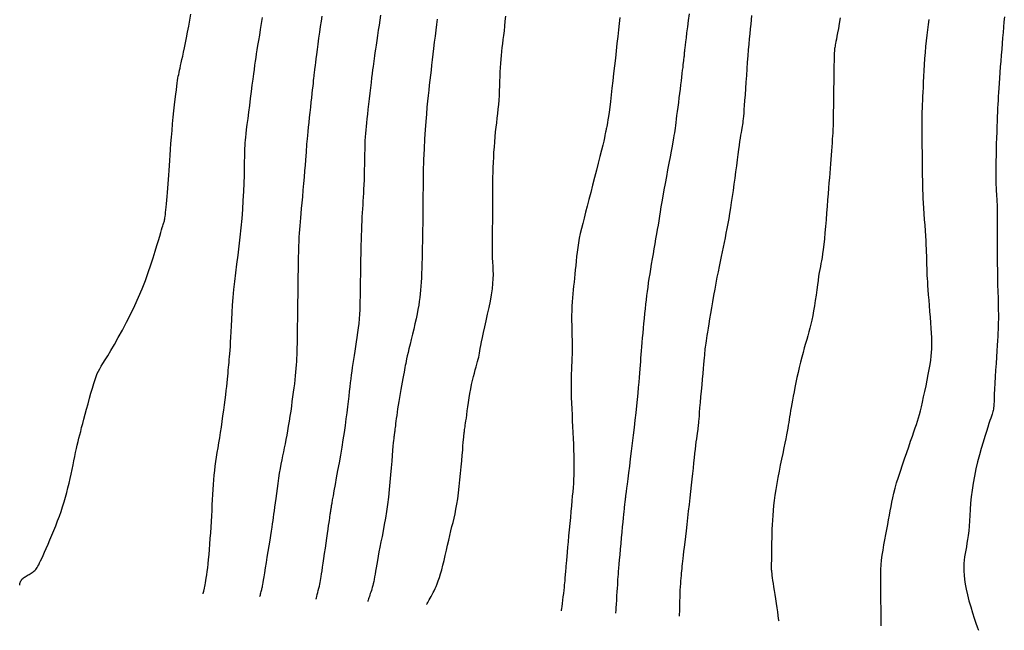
# Model space of a CAD drawing. Header units: millimetres. Extents: x 32690613 to 32693367, y 5343692 to 5344708.
# Tile 564 of 656: x 32692757 to 32692770, y 5344316 to 5344324. Entities that reach past the tile are written whole.
import ezdxf

# ---------------------------------------------------------------- set-up
doc = ezdxf.new("R2010")
doc.units = ezdxf.units.MM
doc.header["$LTSCALE"] = 20
for name, color, linetype in [('02-DGM_HL_492.50', 92, 'Continuous'), ('02-DGM_HL_493.00', 102, 'Continuous'), ('02-DGM_HL_493.50', 112, 'Continuous'), ('02-DGM_HL_494.00', 122, 'Continuous'), ('02-DGM_HL_494.50', 132, 'Continuous'), ('02-DGM_HL_495.00', 142, 'Continuous')]:
    doc.layers.add(name, color=color, linetype=linetype)

msp = doc.modelspace()

# ---------------------------------------------------------------- linework, layer by layer
at = {"layer": '02-DGM_HL_492.50', "elevation": 492.5, "flags": 128}
for points in [[(32692756.749, 5344316.277), (32692756.749, 5344316.279), (32692756.75, 5344316.284), (32692756.751, 5344316.292), (32692756.753, 5344316.301), (32692756.756, 5344316.312), (32692756.76, 5344316.324), (32692756.765, 5344316.336), (32692756.772, 5344316.347), (32692756.78, 5344316.358), (32692756.79, 5344316.368), (32692756.8, 5344316.377), (32692756.812, 5344316.385), (32692756.824, 5344316.393), (32692756.837, 5344316.401), (32692756.85, 5344316.409), (32692756.864, 5344316.416), (32692756.878, 5344316.424), (32692756.891, 5344316.432), (32692756.904, 5344316.439), (32692756.918, 5344316.448), (32692756.93, 5344316.457), (32692756.943, 5344316.467), (32692756.954, 5344316.478), (32692756.966, 5344316.489), (32692756.976, 5344316.503), (32692756.986, 5344316.518), (32692756.997, 5344316.535), (32692757.008, 5344316.556), (32692757.019, 5344316.58), (32692757.033, 5344316.609), (32692757.048, 5344316.642), (32692757.066, 5344316.682), (32692757.087, 5344316.727), (32692757.11, 5344316.778), (32692757.134, 5344316.834), (32692757.16, 5344316.893), (32692757.186, 5344316.955), (32692757.213, 5344317.019), (32692757.239, 5344317.084), (32692757.264, 5344317.15), (32692757.288, 5344317.215), (32692757.31, 5344317.28), (32692757.331, 5344317.344), (32692757.351, 5344317.408), (32692757.37, 5344317.472), (32692757.387, 5344317.535), (32692757.403, 5344317.598), (32692757.419, 5344317.662), (32692757.434, 5344317.725), (32692757.448, 5344317.787), (32692757.461, 5344317.849), (32692757.474, 5344317.91), (32692757.486, 5344317.968), (32692757.498, 5344318.025), (32692757.509, 5344318.08), (32692757.521, 5344318.132), (32692757.531, 5344318.18), (32692757.542, 5344318.227), (32692757.553, 5344318.273), (32692757.565, 5344318.319), (32692757.577, 5344318.367), (32692757.59, 5344318.418), (32692757.605, 5344318.473), (32692757.621, 5344318.533), (32692757.638, 5344318.599), (32692757.657, 5344318.669), (32692757.677, 5344318.742), (32692757.697, 5344318.816), (32692757.717, 5344318.887), (32692757.737, 5344318.955), (32692757.755, 5344319.016), (32692757.773, 5344319.07), (32692757.788, 5344319.114), (32692757.803, 5344319.152), (32692757.819, 5344319.185), (32692757.836, 5344319.217), (32692757.856, 5344319.251), (32692757.88, 5344319.29), (32692757.909, 5344319.337), (32692757.945, 5344319.394), (32692757.987, 5344319.465), (32692758.035, 5344319.548), (32692758.088, 5344319.641), (32692758.143, 5344319.742), (32692758.2, 5344319.849), (32692758.257, 5344319.961), (32692758.312, 5344320.075), (32692758.364, 5344320.191), (32692758.412, 5344320.305), (32692758.456, 5344320.417), (32692758.495, 5344320.525), (32692758.531, 5344320.628), (32692758.562, 5344320.724), (32692758.589, 5344320.813), (32692758.613, 5344320.892), (32692758.634, 5344320.961), (32692758.651, 5344321.019), (32692758.664, 5344321.066), (32692758.676, 5344321.104), (32692758.685, 5344321.134), (32692758.692, 5344321.158), (32692758.698, 5344321.176), (32692758.702, 5344321.191), (32692758.706, 5344321.204), (32692758.709, 5344321.215), (32692758.713, 5344321.226), (32692758.716, 5344321.238), (32692758.718, 5344321.252), (32692758.721, 5344321.268), (32692758.724, 5344321.287), (32692758.728, 5344321.311), (32692758.731, 5344321.339), (32692758.735, 5344321.374), (32692758.74, 5344321.413), (32692758.744, 5344321.457), (32692758.749, 5344321.506), (32692758.753, 5344321.558), (32692758.758, 5344321.612), (32692758.762, 5344321.669), (32692758.767, 5344321.727), (32692758.77, 5344321.787), (32692758.774, 5344321.848), (32692758.778, 5344321.911), (32692758.782, 5344321.976), (32692758.786, 5344322.045), (32692758.791, 5344322.117), (32692758.796, 5344322.194), (32692758.803, 5344322.276), (32692758.81, 5344322.362), (32692758.818, 5344322.452), (32692758.826, 5344322.543), (32692758.835, 5344322.633), (32692758.844, 5344322.721), (32692758.853, 5344322.804), (32692758.861, 5344322.881), (32692758.869, 5344322.948), (32692758.876, 5344323.006), (32692758.882, 5344323.055), (32692758.887, 5344323.096), (32692758.892, 5344323.131), (32692758.897, 5344323.162), (32692758.903, 5344323.19), (32692758.908, 5344323.216), (32692758.914, 5344323.243), (32692758.92, 5344323.271), (32692758.927, 5344323.302), (32692758.934, 5344323.336), (32692758.943, 5344323.374), (32692758.952, 5344323.416), (32692758.962, 5344323.463), (32692758.974, 5344323.516), (32692758.986, 5344323.576), (32692758.999, 5344323.642), (32692759.014, 5344323.714), (32692759.029, 5344323.791), (32692759.044, 5344323.87), (32692759.059, 5344323.951), (32692759.074, 5344324.032)], [(32692770.119, 5344323.995), (32692770.114, 5344323.927), (32692770.108, 5344323.857), (32692770.102, 5344323.785), (32692770.096, 5344323.712), (32692770.09, 5344323.635), (32692770.083, 5344323.557), (32692770.077, 5344323.477), (32692770.07, 5344323.397), (32692770.064, 5344323.318), (32692770.059, 5344323.241), (32692770.053, 5344323.166), (32692770.048, 5344323.096), (32692770.044, 5344323.03), (32692770.04, 5344322.97), (32692770.036, 5344322.915), (32692770.033, 5344322.862), (32692770.03, 5344322.81), (32692770.027, 5344322.757), (32692770.025, 5344322.703), (32692770.023, 5344322.644), (32692770.02, 5344322.579), (32692770.017, 5344322.508), (32692770.015, 5344322.432), (32692770.012, 5344322.352), (32692770.01, 5344322.271), (32692770.008, 5344322.19), (32692770.006, 5344322.113), (32692770.004, 5344322.039), (32692770.003, 5344321.973), (32692770.002, 5344321.914), (32692770.002, 5344321.863), (32692770.002, 5344321.819), (32692770.003, 5344321.78), (32692770.004, 5344321.745), (32692770.005, 5344321.713), (32692770.007, 5344321.683), (32692770.008, 5344321.654), (32692770.01, 5344321.625), (32692770.012, 5344321.595), (32692770.014, 5344321.562), (32692770.016, 5344321.527), (32692770.018, 5344321.487), (32692770.02, 5344321.442), (32692770.021, 5344321.39), (32692770.022, 5344321.332), (32692770.022, 5344321.265), (32692770.022, 5344321.191), (32692770.022, 5344321.111), (32692770.021, 5344321.026), (32692770.021, 5344320.936), (32692770.021, 5344320.842), (32692770.021, 5344320.746), (32692770.022, 5344320.649), (32692770.024, 5344320.551), (32692770.026, 5344320.453), (32692770.028, 5344320.357), (32692770.03, 5344320.265), (32692770.033, 5344320.177), (32692770.035, 5344320.095), (32692770.037, 5344320.019), (32692770.038, 5344319.952), (32692770.038, 5344319.894), (32692770.037, 5344319.843), (32692770.036, 5344319.796), (32692770.034, 5344319.75), (32692770.032, 5344319.704), (32692770.029, 5344319.654), (32692770.025, 5344319.599), (32692770.021, 5344319.534), (32692770.016, 5344319.459), (32692770.011, 5344319.375), (32692770.006, 5344319.287), (32692770.001, 5344319.196), (32692769.996, 5344319.106), (32692769.991, 5344319.02), (32692769.987, 5344318.941), (32692769.983, 5344318.872), (32692769.981, 5344318.816), (32692769.979, 5344318.771), (32692769.977, 5344318.735), (32692769.975, 5344318.708), (32692769.974, 5344318.685), (32692769.972, 5344318.667), (32692769.969, 5344318.651), (32692769.965, 5344318.636), (32692769.96, 5344318.619), (32692769.954, 5344318.599), (32692769.946, 5344318.575), (32692769.936, 5344318.547), (32692769.924, 5344318.513), (32692769.91, 5344318.472), (32692769.894, 5344318.422), (32692769.875, 5344318.364), (32692769.854, 5344318.296), (32692769.83, 5344318.219), (32692769.805, 5344318.135), (32692769.78, 5344318.046), (32692769.756, 5344317.952), (32692769.733, 5344317.856), (32692769.712, 5344317.76), (32692769.694, 5344317.664), (32692769.68, 5344317.57), (32692769.669, 5344317.479), (32692769.661, 5344317.391), (32692769.655, 5344317.306), (32692769.65, 5344317.226), (32692769.645, 5344317.15), (32692769.641, 5344317.079), (32692769.635, 5344317.014), (32692769.629, 5344316.954), (32692769.621, 5344316.899), (32692769.612, 5344316.847), (32692769.604, 5344316.799), (32692769.595, 5344316.753), (32692769.587, 5344316.708), (32692769.58, 5344316.663), (32692769.574, 5344316.617), (32692769.57, 5344316.57), (32692769.569, 5344316.521), (32692769.569, 5344316.469), (32692769.572, 5344316.414), (32692769.578, 5344316.354), (32692769.588, 5344316.291), (32692769.601, 5344316.222), (32692769.618, 5344316.147), (32692769.639, 5344316.067), (32692769.663, 5344315.984), (32692769.687, 5344315.904), (32692769.711, 5344315.828), (32692769.733, 5344315.763), (32692769.75, 5344315.711), (32692769.762, 5344315.677), (32692769.767, 5344315.665)]]:
    msp.add_lwpolyline(points, dxfattribs=at)
at = {"layer": '02-DGM_HL_493.00', "elevation": 493, "flags": 128}
for points in [[(32692760.042, 5344323.988), (32692760.029, 5344323.906), (32692760.016, 5344323.825), (32692760.003, 5344323.748), (32692759.991, 5344323.676), (32692759.98, 5344323.61), (32692759.971, 5344323.55), (32692759.962, 5344323.495), (32692759.954, 5344323.444), (32692759.947, 5344323.393), (32692759.939, 5344323.34), (32692759.932, 5344323.284), (32692759.923, 5344323.221), (32692759.914, 5344323.151), (32692759.903, 5344323.07), (32692759.892, 5344322.982), (32692759.88, 5344322.889), (32692759.868, 5344322.795), (32692759.856, 5344322.703), (32692759.845, 5344322.615), (32692759.835, 5344322.535), (32692759.826, 5344322.466), (32692759.819, 5344322.409), (32692759.814, 5344322.363), (32692759.81, 5344322.323), (32692759.806, 5344322.287), (32692759.804, 5344322.25), (32692759.802, 5344322.209), (32692759.801, 5344322.161), (32692759.8, 5344322.101), (32692759.799, 5344322.028), (32692759.797, 5344321.942), (32692759.795, 5344321.844), (32692759.792, 5344321.738), (32692759.787, 5344321.624), (32692759.781, 5344321.504), (32692759.774, 5344321.381), (32692759.764, 5344321.256), (32692759.752, 5344321.13), (32692759.739, 5344321.005), (32692759.724, 5344320.881), (32692759.709, 5344320.758), (32692759.693, 5344320.638), (32692759.678, 5344320.519), (32692759.664, 5344320.404), (32692759.652, 5344320.292), (32692759.642, 5344320.183), (32692759.634, 5344320.08), (32692759.628, 5344319.981), (32692759.623, 5344319.888), (32692759.619, 5344319.8), (32692759.615, 5344319.719), (32692759.612, 5344319.645), (32692759.609, 5344319.579), (32692759.606, 5344319.52), (32692759.603, 5344319.468), (32692759.599, 5344319.421), (32692759.595, 5344319.379), (32692759.591, 5344319.341), (32692759.588, 5344319.304), (32692759.584, 5344319.269), (32692759.58, 5344319.234), (32692759.577, 5344319.197), (32692759.573, 5344319.159), (32692759.569, 5344319.118), (32692759.565, 5344319.075), (32692759.561, 5344319.028), (32692759.556, 5344318.977), (32692759.55, 5344318.922), (32692759.543, 5344318.862), (32692759.535, 5344318.797), (32692759.525, 5344318.727), (32692759.516, 5344318.654), (32692759.505, 5344318.579), (32692759.494, 5344318.502), (32692759.483, 5344318.426), (32692759.471, 5344318.352), (32692759.46, 5344318.279), (32692759.449, 5344318.21), (32692759.438, 5344318.144), (32692759.427, 5344318.08), (32692759.417, 5344318.017), (32692759.408, 5344317.956), (32692759.4, 5344317.895), (32692759.392, 5344317.834), (32692759.385, 5344317.772), (32692759.379, 5344317.708), (32692759.374, 5344317.643), (32692759.37, 5344317.576), (32692759.366, 5344317.508), (32692759.363, 5344317.438), (32692759.359, 5344317.367), (32692759.356, 5344317.293), (32692759.352, 5344317.218), (32692759.348, 5344317.142), (32692759.343, 5344317.064), (32692759.338, 5344316.987), (32692759.333, 5344316.91), (32692759.328, 5344316.835), (32692759.322, 5344316.762), (32692759.316, 5344316.693), (32692759.309, 5344316.628), (32692759.303, 5344316.568), (32692759.297, 5344316.512), (32692759.29, 5344316.462), (32692759.284, 5344316.416), (32692759.278, 5344316.375), (32692759.272, 5344316.34), (32692759.267, 5344316.308), (32692759.262, 5344316.282), (32692759.258, 5344316.26), (32692759.255, 5344316.242), (32692759.252, 5344316.228), (32692759.25, 5344316.217), (32692759.248, 5344316.208), (32692759.246, 5344316.201), (32692759.245, 5344316.194), (32692759.243, 5344316.189), (32692759.242, 5344316.184), (32692759.241, 5344316.179), (32692759.24, 5344316.174), (32692759.238, 5344316.17), (32692759.237, 5344316.166), (32692759.237, 5344316.163), (32692759.236, 5344316.161), (32692759.236, 5344316.16)], [(32692768.446, 5344315.727), (32692768.446, 5344315.736), (32692768.446, 5344315.762), (32692768.446, 5344315.802), (32692768.446, 5344315.853), (32692768.445, 5344315.912), (32692768.445, 5344315.977), (32692768.444, 5344316.044), (32692768.443, 5344316.112), (32692768.442, 5344316.178), (32692768.441, 5344316.241), (32692768.44, 5344316.303), (32692768.44, 5344316.365), (32692768.441, 5344316.427), (32692768.444, 5344316.489), (32692768.448, 5344316.552), (32692768.453, 5344316.617), (32692768.462, 5344316.685), (32692768.472, 5344316.754), (32692768.483, 5344316.824), (32692768.496, 5344316.895), (32692768.509, 5344316.965), (32692768.522, 5344317.034), (32692768.535, 5344317.101), (32692768.548, 5344317.166), (32692768.559, 5344317.227), (32692768.57, 5344317.287), (32692768.581, 5344317.345), (32692768.593, 5344317.404), (32692768.606, 5344317.464), (32692768.62, 5344317.527), (32692768.637, 5344317.594), (32692768.657, 5344317.666), (32692768.681, 5344317.744), (32692768.707, 5344317.826), (32692768.735, 5344317.911), (32692768.764, 5344317.996), (32692768.793, 5344318.079), (32692768.821, 5344318.159), (32692768.847, 5344318.234), (32692768.871, 5344318.302), (32692768.892, 5344318.361), (32692768.91, 5344318.413), (32692768.926, 5344318.461), (32692768.94, 5344318.506), (32692768.953, 5344318.55), (32692768.966, 5344318.596), (32692768.979, 5344318.646), (32692768.992, 5344318.701), (32692769.007, 5344318.765), (32692769.023, 5344318.835), (32692769.039, 5344318.909), (32692769.056, 5344318.985), (32692769.071, 5344319.062), (32692769.086, 5344319.137), (32692769.099, 5344319.209), (32692769.111, 5344319.275), (32692769.12, 5344319.335), (32692769.127, 5344319.389), (32692769.132, 5344319.439), (32692769.135, 5344319.488), (32692769.136, 5344319.537), (32692769.136, 5344319.587), (32692769.134, 5344319.642), (32692769.131, 5344319.702), (32692769.127, 5344319.769), (32692769.122, 5344319.842), (32692769.116, 5344319.918), (32692769.109, 5344319.996), (32692769.103, 5344320.075), (32692769.097, 5344320.151), (32692769.091, 5344320.223), (32692769.086, 5344320.289), (32692769.081, 5344320.347), (32692769.078, 5344320.399), (32692769.075, 5344320.445), (32692769.073, 5344320.485), (32692769.071, 5344320.522), (32692769.07, 5344320.556), (32692769.069, 5344320.589), (32692769.068, 5344320.62), (32692769.067, 5344320.652), (32692769.067, 5344320.684), (32692769.066, 5344320.719), (32692769.065, 5344320.756), (32692769.064, 5344320.798), (32692769.062, 5344320.844), (32692769.059, 5344320.896), (32692769.056, 5344320.955), (32692769.052, 5344321.021), (32692769.048, 5344321.092), (32692769.042, 5344321.168), (32692769.037, 5344321.245), (32692769.032, 5344321.322), (32692769.027, 5344321.397), (32692769.022, 5344321.468), (32692769.019, 5344321.533), (32692769.016, 5344321.591), (32692769.014, 5344321.643), (32692769.012, 5344321.691), (32692769.011, 5344321.737), (32692769.011, 5344321.784), (32692769.01, 5344321.832), (32692769.01, 5344321.885), (32692769.009, 5344321.944), (32692769.009, 5344322.01), (32692769.008, 5344322.083), (32692769.007, 5344322.159), (32692769.005, 5344322.238), (32692769.004, 5344322.318), (32692769.004, 5344322.395), (32692769.003, 5344322.469), (32692769.003, 5344322.538), (32692769.003, 5344322.6), (32692769.004, 5344322.656), (32692769.005, 5344322.708), (32692769.007, 5344322.758), (32692769.009, 5344322.808), (32692769.011, 5344322.859), (32692769.014, 5344322.914), (32692769.017, 5344322.973), (32692769.02, 5344323.039), (32692769.023, 5344323.111), (32692769.027, 5344323.187), (32692769.031, 5344323.266), (32692769.035, 5344323.347), (32692769.041, 5344323.43), (32692769.047, 5344323.512), (32692769.054, 5344323.592), (32692769.061, 5344323.671), (32692769.07, 5344323.746), (32692769.079, 5344323.82), (32692769.088, 5344323.891), (32692769.097, 5344323.96)]]:
    msp.add_lwpolyline(points, dxfattribs=at)
at = {"layer": '02-DGM_HL_493.50', "elevation": 493.5, "flags": 128}
for points in [[(32692760.011, 5344316.124), (32692760.012, 5344316.127), (32692760.014, 5344316.134), (32692760.017, 5344316.146), (32692760.02, 5344316.159), (32692760.024, 5344316.175), (32692760.028, 5344316.191), (32692760.032, 5344316.206), (32692760.036, 5344316.22), (32692760.039, 5344316.231), (32692760.041, 5344316.242), (32692760.044, 5344316.253), (32692760.046, 5344316.268), (32692760.05, 5344316.287), (32692760.054, 5344316.313), (32692760.06, 5344316.347), (32692760.067, 5344316.391), (32692760.076, 5344316.447), (32692760.087, 5344316.512), (32692760.099, 5344316.584), (32692760.111, 5344316.66), (32692760.124, 5344316.737), (32692760.136, 5344316.814), (32692760.148, 5344316.887), (32692760.158, 5344316.954), (32692760.168, 5344317.013), (32692760.176, 5344317.065), (32692760.183, 5344317.112), (32692760.19, 5344317.156), (32692760.196, 5344317.199), (32692760.202, 5344317.242), (32692760.208, 5344317.288), (32692760.215, 5344317.339), (32692760.222, 5344317.395), (32692760.231, 5344317.457), (32692760.239, 5344317.523), (32692760.249, 5344317.591), (32692760.259, 5344317.66), (32692760.269, 5344317.729), (32692760.279, 5344317.797), (32692760.29, 5344317.861), (32692760.301, 5344317.923), (32692760.312, 5344317.98), (32692760.323, 5344318.036), (32692760.335, 5344318.09), (32692760.346, 5344318.144), (32692760.357, 5344318.199), (32692760.368, 5344318.255), (32692760.379, 5344318.313), (32692760.39, 5344318.375), (32692760.401, 5344318.439), (32692760.412, 5344318.505), (32692760.422, 5344318.572), (32692760.433, 5344318.64), (32692760.442, 5344318.707), (32692760.451, 5344318.773), (32692760.46, 5344318.837), (32692760.468, 5344318.898), (32692760.476, 5344318.957), (32692760.483, 5344319.014), (32692760.489, 5344319.069), (32692760.495, 5344319.122), (32692760.5, 5344319.172), (32692760.505, 5344319.222), (32692760.508, 5344319.269), (32692760.511, 5344319.316), (32692760.514, 5344319.362), (32692760.516, 5344319.408), (32692760.517, 5344319.456), (32692760.518, 5344319.505), (32692760.519, 5344319.557), (32692760.52, 5344319.613), (32692760.521, 5344319.673), (32692760.522, 5344319.738), (32692760.523, 5344319.808), (32692760.524, 5344319.882), (32692760.525, 5344319.96), (32692760.526, 5344320.041), (32692760.527, 5344320.124), (32692760.528, 5344320.21), (32692760.529, 5344320.297), (32692760.531, 5344320.386), (32692760.532, 5344320.474), (32692760.533, 5344320.562), (32692760.535, 5344320.647), (32692760.536, 5344320.73), (32692760.538, 5344320.808), (32692760.54, 5344320.88), (32692760.543, 5344320.946), (32692760.545, 5344321.006), (32692760.548, 5344321.06), (32692760.552, 5344321.11), (32692760.556, 5344321.16), (32692760.56, 5344321.211), (32692760.565, 5344321.266), (32692760.571, 5344321.326), (32692760.577, 5344321.393), (32692760.584, 5344321.47), (32692760.592, 5344321.554), (32692760.6, 5344321.642), (32692760.607, 5344321.732), (32692760.615, 5344321.821), (32692760.622, 5344321.906), (32692760.628, 5344321.984), (32692760.634, 5344322.052), (32692760.638, 5344322.109), (32692760.642, 5344322.157), (32692760.644, 5344322.197), (32692760.647, 5344322.233), (32692760.65, 5344322.267), (32692760.652, 5344322.302), (32692760.656, 5344322.34), (32692760.66, 5344322.385), (32692760.665, 5344322.438), (32692760.672, 5344322.497), (32692760.679, 5344322.562), (32692760.686, 5344322.63), (32692760.694, 5344322.7), (32692760.701, 5344322.769), (32692760.709, 5344322.836), (32692760.716, 5344322.898), (32692760.722, 5344322.956), (32692760.727, 5344323.007), (32692760.732, 5344323.054), (32692760.737, 5344323.095), (32692760.74, 5344323.131), (32692760.744, 5344323.163), (32692760.746, 5344323.19), (32692760.749, 5344323.213), (32692760.751, 5344323.232), (32692760.753, 5344323.249), (32692760.755, 5344323.267), (32692760.757, 5344323.286), (32692760.76, 5344323.31), (32692760.764, 5344323.34), (32692760.769, 5344323.377), (32692760.775, 5344323.425), (32692760.783, 5344323.484), (32692760.792, 5344323.553), (32692760.803, 5344323.628), (32692760.813, 5344323.707), (32692760.824, 5344323.787), (32692760.835, 5344323.866), (32692760.845, 5344323.94), (32692760.854, 5344324.008)], [(32692767.89, 5344323.985), (32692767.877, 5344323.908), (32692767.865, 5344323.839), (32692767.855, 5344323.782), (32692767.846, 5344323.734), (32692767.839, 5344323.695), (32692767.833, 5344323.662), (32692767.828, 5344323.636), (32692767.824, 5344323.615), (32692767.82, 5344323.597), (32692767.817, 5344323.58), (32692767.815, 5344323.565), (32692767.813, 5344323.549), (32692767.811, 5344323.53), (32692767.81, 5344323.507), (32692767.809, 5344323.478), (32692767.808, 5344323.442), (32692767.807, 5344323.396), (32692767.805, 5344323.34), (32692767.804, 5344323.271), (32692767.803, 5344323.194), (32692767.802, 5344323.11), (32692767.801, 5344323.023), (32692767.8, 5344322.937), (32692767.799, 5344322.854), (32692767.798, 5344322.778), (32692767.797, 5344322.713), (32692767.797, 5344322.659), (32692767.796, 5344322.617), (32692767.796, 5344322.583), (32692767.795, 5344322.555), (32692767.794, 5344322.53), (32692767.793, 5344322.507), (32692767.792, 5344322.482), (32692767.79, 5344322.453), (32692767.788, 5344322.419), (32692767.785, 5344322.379), (32692767.782, 5344322.334), (32692767.779, 5344322.285), (32692767.775, 5344322.233), (32692767.771, 5344322.177), (32692767.767, 5344322.119), (32692767.762, 5344322.06), (32692767.758, 5344322), (32692767.753, 5344321.939), (32692767.748, 5344321.875), (32692767.743, 5344321.81), (32692767.738, 5344321.741), (32692767.732, 5344321.668), (32692767.726, 5344321.591), (32692767.72, 5344321.51), (32692767.713, 5344321.423), (32692767.706, 5344321.333), (32692767.698, 5344321.242), (32692767.691, 5344321.151), (32692767.683, 5344321.063), (32692767.675, 5344320.98), (32692767.667, 5344320.904), (32692767.659, 5344320.836), (32692767.652, 5344320.778), (32692767.644, 5344320.728), (32692767.636, 5344320.685), (32692767.629, 5344320.645), (32692767.621, 5344320.606), (32692767.613, 5344320.566), (32692767.605, 5344320.523), (32692767.597, 5344320.474), (32692767.589, 5344320.418), (32692767.58, 5344320.355), (32692767.571, 5344320.288), (32692767.562, 5344320.217), (32692767.552, 5344320.145), (32692767.541, 5344320.074), (32692767.53, 5344320.005), (32692767.519, 5344319.939), (32692767.506, 5344319.879), (32692767.493, 5344319.823), (32692767.479, 5344319.769), (32692767.465, 5344319.718), (32692767.45, 5344319.666), (32692767.435, 5344319.614), (32692767.419, 5344319.56), (32692767.402, 5344319.502), (32692767.386, 5344319.44), (32692767.369, 5344319.374), (32692767.352, 5344319.306), (32692767.335, 5344319.236), (32692767.319, 5344319.166), (32692767.303, 5344319.097), (32692767.289, 5344319.029), (32692767.275, 5344318.964), (32692767.263, 5344318.903), (32692767.252, 5344318.845), (32692767.242, 5344318.792), (32692767.233, 5344318.741), (32692767.225, 5344318.693), (32692767.217, 5344318.648), (32692767.21, 5344318.605), (32692767.204, 5344318.565), (32692767.198, 5344318.526), (32692767.192, 5344318.489), (32692767.185, 5344318.45), (32692767.178, 5344318.41), (32692767.17, 5344318.367), (32692767.162, 5344318.32), (32692767.151, 5344318.267), (32692767.139, 5344318.208), (32692767.125, 5344318.141), (32692767.11, 5344318.068), (32692767.093, 5344317.99), (32692767.077, 5344317.909), (32692767.06, 5344317.825), (32692767.044, 5344317.741), (32692767.028, 5344317.658), (32692767.015, 5344317.578), (32692767.003, 5344317.501), (32692766.994, 5344317.428), (32692766.986, 5344317.358), (32692766.979, 5344317.29), (32692766.974, 5344317.225), (32692766.97, 5344317.161), (32692766.967, 5344317.099), (32692766.964, 5344317.037), (32692766.962, 5344316.976), (32692766.961, 5344316.917), (32692766.959, 5344316.859), (32692766.958, 5344316.804), (32692766.958, 5344316.753), (32692766.957, 5344316.707), (32692766.957, 5344316.666), (32692766.956, 5344316.631), (32692766.956, 5344316.603), (32692766.955, 5344316.581), (32692766.955, 5344316.565), (32692766.954, 5344316.553), (32692766.954, 5344316.545), (32692766.953, 5344316.539), (32692766.953, 5344316.535), (32692766.952, 5344316.532), (32692766.952, 5344316.528), (32692766.952, 5344316.524), (32692766.952, 5344316.519), (32692766.952, 5344316.512), (32692766.953, 5344316.503), (32692766.954, 5344316.491), (32692766.956, 5344316.477), (32692766.958, 5344316.458), (32692766.961, 5344316.435), (32692766.964, 5344316.408), (32692766.968, 5344316.376), (32692766.973, 5344316.34), (32692766.979, 5344316.299), (32692766.985, 5344316.254), (32692766.993, 5344316.204), (32692767.001, 5344316.149), (32692767.01, 5344316.09), (32692767.019, 5344316.029), (32692767.028, 5344315.97), (32692767.037, 5344315.914), (32692767.044, 5344315.865), (32692767.05, 5344315.827), (32692767.054, 5344315.802), (32692767.055, 5344315.792)]]:
    msp.add_lwpolyline(points, dxfattribs=at)
at = {"layer": '02-DGM_HL_494.00', "elevation": 494, "flags": 128}
for points in [[(32692760.775, 5344316.088), (32692760.776, 5344316.093), (32692760.779, 5344316.106), (32692760.784, 5344316.125), (32692760.79, 5344316.149), (32692760.797, 5344316.177), (32692760.804, 5344316.206), (32692760.811, 5344316.236), (32692760.818, 5344316.264), (32692760.824, 5344316.291), (32692760.829, 5344316.315), (32692760.834, 5344316.341), (32692760.839, 5344316.367), (32692760.843, 5344316.397), (32692760.849, 5344316.432), (32692760.855, 5344316.472), (32692760.862, 5344316.521), (32692760.87, 5344316.577), (32692760.88, 5344316.64), (32692760.89, 5344316.708), (32692760.9, 5344316.779), (32692760.91, 5344316.849), (32692760.92, 5344316.917), (32692760.929, 5344316.981), (32692760.937, 5344317.038), (32692760.944, 5344317.087), (32692760.95, 5344317.128), (32692760.955, 5344317.162), (32692760.958, 5344317.19), (32692760.962, 5344317.212), (32692760.964, 5344317.23), (32692760.966, 5344317.244), (32692760.968, 5344317.256), (32692760.969, 5344317.265), (32692760.971, 5344317.273), (32692760.972, 5344317.28), (32692760.973, 5344317.285), (32692760.973, 5344317.29), (32692760.974, 5344317.294), (32692760.975, 5344317.298), (32692760.975, 5344317.302), (32692760.976, 5344317.306), (32692760.977, 5344317.312), (32692760.978, 5344317.322), (32692760.981, 5344317.337), (32692760.985, 5344317.36), (32692760.99, 5344317.392), (32692760.998, 5344317.436), (32692761.008, 5344317.492), (32692761.021, 5344317.561), (32692761.037, 5344317.644), (32692761.053, 5344317.735), (32692761.071, 5344317.835), (32692761.09, 5344317.938), (32692761.109, 5344318.045), (32692761.126, 5344318.151), (32692761.143, 5344318.254), (32692761.158, 5344318.353), (32692761.172, 5344318.447), (32692761.184, 5344318.536), (32692761.194, 5344318.62), (32692761.204, 5344318.7), (32692761.213, 5344318.774), (32692761.221, 5344318.844), (32692761.228, 5344318.909), (32692761.235, 5344318.97), (32692761.242, 5344319.027), (32692761.249, 5344319.081), (32692761.255, 5344319.133), (32692761.262, 5344319.185), (32692761.269, 5344319.236), (32692761.277, 5344319.289), (32692761.285, 5344319.343), (32692761.294, 5344319.399), (32692761.304, 5344319.458), (32692761.314, 5344319.519), (32692761.324, 5344319.581), (32692761.333, 5344319.644), (32692761.342, 5344319.708), (32692761.35, 5344319.771), (32692761.357, 5344319.834), (32692761.362, 5344319.897), (32692761.367, 5344319.958), (32692761.37, 5344320.019), (32692761.372, 5344320.079), (32692761.374, 5344320.138), (32692761.375, 5344320.196), (32692761.376, 5344320.254), (32692761.377, 5344320.311), (32692761.377, 5344320.367), (32692761.378, 5344320.423), (32692761.379, 5344320.478), (32692761.379, 5344320.535), (32692761.38, 5344320.592), (32692761.381, 5344320.65), (32692761.382, 5344320.709), (32692761.384, 5344320.771), (32692761.385, 5344320.835), (32692761.387, 5344320.9), (32692761.388, 5344320.966), (32692761.39, 5344321.032), (32692761.393, 5344321.097), (32692761.395, 5344321.161), (32692761.398, 5344321.223), (32692761.401, 5344321.282), (32692761.404, 5344321.337), (32692761.407, 5344321.391), (32692761.411, 5344321.442), (32692761.414, 5344321.494), (32692761.418, 5344321.546), (32692761.421, 5344321.6), (32692761.424, 5344321.656), (32692761.426, 5344321.717), (32692761.429, 5344321.781), (32692761.43, 5344321.85), (32692761.432, 5344321.92), (32692761.434, 5344321.992), (32692761.435, 5344322.063), (32692761.436, 5344322.131), (32692761.438, 5344322.197), (32692761.44, 5344322.258), (32692761.442, 5344322.314), (32692761.445, 5344322.365), (32692761.448, 5344322.414), (32692761.452, 5344322.461), (32692761.456, 5344322.509), (32692761.461, 5344322.559), (32692761.467, 5344322.613), (32692761.474, 5344322.673), (32692761.481, 5344322.739), (32692761.49, 5344322.81), (32692761.498, 5344322.884), (32692761.507, 5344322.959), (32692761.516, 5344323.033), (32692761.524, 5344323.104), (32692761.532, 5344323.17), (32692761.539, 5344323.228), (32692761.545, 5344323.278), (32692761.551, 5344323.321), (32692761.556, 5344323.359), (32692761.56, 5344323.395), (32692761.565, 5344323.43), (32692761.571, 5344323.467), (32692761.577, 5344323.509), (32692761.584, 5344323.558), (32692761.593, 5344323.614), (32692761.602, 5344323.677), (32692761.612, 5344323.745), (32692761.623, 5344323.815), (32692761.634, 5344323.886), (32692761.644, 5344323.954), (32692761.654, 5344324.019)], [(32692766.688, 5344324.015), (32692766.681, 5344323.956), (32692766.675, 5344323.896), (32692766.668, 5344323.834), (32692766.662, 5344323.768), (32692766.655, 5344323.7), (32692766.649, 5344323.627), (32692766.642, 5344323.55), (32692766.636, 5344323.468), (32692766.629, 5344323.382), (32692766.623, 5344323.292), (32692766.616, 5344323.2), (32692766.61, 5344323.11), (32692766.604, 5344323.022), (32692766.598, 5344322.939), (32692766.593, 5344322.862), (32692766.588, 5344322.794), (32692766.584, 5344322.737), (32692766.58, 5344322.688), (32692766.576, 5344322.648), (32692766.573, 5344322.613), (32692766.569, 5344322.584), (32692766.566, 5344322.557), (32692766.562, 5344322.533), (32692766.558, 5344322.508), (32692766.554, 5344322.483), (32692766.549, 5344322.455), (32692766.544, 5344322.424), (32692766.538, 5344322.389), (32692766.532, 5344322.35), (32692766.525, 5344322.305), (32692766.517, 5344322.253), (32692766.509, 5344322.194), (32692766.499, 5344322.128), (32692766.49, 5344322.054), (32692766.48, 5344321.975), (32692766.469, 5344321.893), (32692766.458, 5344321.808), (32692766.447, 5344321.723), (32692766.435, 5344321.638), (32692766.424, 5344321.556), (32692766.412, 5344321.476), (32692766.4, 5344321.401), (32692766.388, 5344321.328), (32692766.376, 5344321.258), (32692766.364, 5344321.19), (32692766.352, 5344321.124), (32692766.339, 5344321.059), (32692766.327, 5344320.995), (32692766.314, 5344320.933), (32692766.3, 5344320.87), (32692766.287, 5344320.807), (32692766.273, 5344320.742), (32692766.259, 5344320.676), (32692766.245, 5344320.607), (32692766.231, 5344320.535), (32692766.216, 5344320.459), (32692766.201, 5344320.379), (32692766.186, 5344320.296), (32692766.171, 5344320.212), (32692766.156, 5344320.128), (32692766.142, 5344320.046), (32692766.129, 5344319.967), (32692766.116, 5344319.894), (32692766.105, 5344319.827), (32692766.096, 5344319.768), (32692766.088, 5344319.716), (32692766.08, 5344319.671), (32692766.074, 5344319.632), (32692766.069, 5344319.597), (32692766.065, 5344319.566), (32692766.061, 5344319.538), (32692766.057, 5344319.511), (32692766.054, 5344319.486), (32692766.051, 5344319.46), (32692766.049, 5344319.433), (32692766.046, 5344319.402), (32692766.042, 5344319.367), (32692766.039, 5344319.326), (32692766.034, 5344319.277), (32692766.029, 5344319.219), (32692766.023, 5344319.151), (32692766.017, 5344319.076), (32692766.01, 5344318.997), (32692766.002, 5344318.915), (32692765.995, 5344318.834), (32692765.988, 5344318.757), (32692765.982, 5344318.686), (32692765.977, 5344318.625), (32692765.973, 5344318.575), (32692765.969, 5344318.535), (32692765.966, 5344318.503), (32692765.964, 5344318.478), (32692765.962, 5344318.456), (32692765.96, 5344318.436), (32692765.957, 5344318.416), (32692765.955, 5344318.394), (32692765.951, 5344318.369), (32692765.947, 5344318.339), (32692765.943, 5344318.305), (32692765.938, 5344318.266), (32692765.932, 5344318.223), (32692765.926, 5344318.176), (32692765.92, 5344318.124), (32692765.913, 5344318.067), (32692765.906, 5344318.006), (32692765.899, 5344317.939), (32692765.892, 5344317.869), (32692765.884, 5344317.795), (32692765.875, 5344317.717), (32692765.867, 5344317.635), (32692765.857, 5344317.551), (32692765.848, 5344317.463), (32692765.838, 5344317.373), (32692765.828, 5344317.283), (32692765.817, 5344317.192), (32692765.807, 5344317.103), (32692765.797, 5344317.018), (32692765.788, 5344316.937), (32692765.779, 5344316.862), (32692765.771, 5344316.795), (32692765.764, 5344316.736), (32692765.758, 5344316.686), (32692765.753, 5344316.641), (32692765.748, 5344316.603), (32692765.744, 5344316.568), (32692765.741, 5344316.535), (32692765.738, 5344316.505), (32692765.735, 5344316.474), (32692765.732, 5344316.442), (32692765.729, 5344316.41), (32692765.726, 5344316.375), (32692765.723, 5344316.338), (32692765.72, 5344316.299), (32692765.718, 5344316.257), (32692765.715, 5344316.212), (32692765.713, 5344316.164), (32692765.711, 5344316.113), (32692765.71, 5344316.06), (32692765.708, 5344316.008), (32692765.707, 5344315.96), (32692765.706, 5344315.919), (32692765.705, 5344315.886), (32692765.705, 5344315.864), (32692765.705, 5344315.856)]]:
    msp.add_lwpolyline(points, dxfattribs=at)
at = {"layer": '02-DGM_HL_494.50', "elevation": 494.5, "flags": 128}
for points in [[(32692762.417, 5344323.965), (32692762.408, 5344323.892), (32692762.398, 5344323.814), (32692762.389, 5344323.734), (32692762.379, 5344323.651), (32692762.369, 5344323.569), (32692762.359, 5344323.489), (32692762.35, 5344323.412), (32692762.342, 5344323.339), (32692762.334, 5344323.271), (32692762.326, 5344323.204), (32692762.318, 5344323.138), (32692762.311, 5344323.071), (32692762.303, 5344323.002), (32692762.296, 5344322.93), (32692762.288, 5344322.852), (32692762.279, 5344322.768), (32692762.271, 5344322.677), (32692762.262, 5344322.576), (32692762.254, 5344322.464), (32692762.246, 5344322.342), (32692762.239, 5344322.206), (32692762.233, 5344322.056), (32692762.228, 5344321.891)], [(32692764.845, 5344315.896), (32692764.845, 5344315.906), (32692764.847, 5344315.932), (32692764.849, 5344315.971), (32692764.852, 5344316.02), (32692764.856, 5344316.074), (32692764.859, 5344316.131), (32692764.863, 5344316.187), (32692764.866, 5344316.239), (32692764.869, 5344316.283), (32692764.871, 5344316.322), (32692764.873, 5344316.357), (32692764.876, 5344316.391), (32692764.878, 5344316.426), (32692764.881, 5344316.465), (32692764.885, 5344316.509), (32692764.89, 5344316.561), (32692764.895, 5344316.622), (32692764.901, 5344316.692), (32692764.908, 5344316.766), (32692764.915, 5344316.844), (32692764.922, 5344316.922), (32692764.929, 5344316.998), (32692764.936, 5344317.07), (32692764.942, 5344317.135), (32692764.948, 5344317.191), (32692764.952, 5344317.239), (32692764.956, 5344317.28), (32692764.96, 5344317.314), (32692764.963, 5344317.342), (32692764.966, 5344317.365), (32692764.968, 5344317.383), (32692764.97, 5344317.399), (32692764.971, 5344317.412), (32692764.972, 5344317.422), (32692764.973, 5344317.431), (32692764.974, 5344317.438), (32692764.975, 5344317.444), (32692764.976, 5344317.449), (32692764.976, 5344317.454), (32692764.977, 5344317.458), (32692764.977, 5344317.463), (32692764.978, 5344317.47), (32692764.979, 5344317.48), (32692764.981, 5344317.496), (32692764.984, 5344317.52), (32692764.988, 5344317.552), (32692764.994, 5344317.595), (32692765.001, 5344317.651), (32692765.01, 5344317.721), (32692765.02, 5344317.803), (32692765.032, 5344317.895), (32692765.044, 5344317.994), (32692765.057, 5344318.098), (32692765.071, 5344318.205), (32692765.084, 5344318.313), (32692765.096, 5344318.419), (32692765.108, 5344318.521), (32692765.118, 5344318.619), (32692765.128, 5344318.712), (32692765.137, 5344318.801), (32692765.145, 5344318.884), (32692765.153, 5344318.962), (32692765.159, 5344319.033), (32692765.165, 5344319.099), (32692765.17, 5344319.159), (32692765.174, 5344319.214), (32692765.178, 5344319.265), (32692765.182, 5344319.314), (32692765.185, 5344319.363), (32692765.189, 5344319.411), (32692765.193, 5344319.462), (32692765.197, 5344319.516), (32692765.202, 5344319.574), (32692765.207, 5344319.636), (32692765.213, 5344319.701), (32692765.219, 5344319.767), (32692765.225, 5344319.834), (32692765.232, 5344319.901), (32692765.239, 5344319.968), (32692765.245, 5344320.032), (32692765.252, 5344320.093), (32692765.259, 5344320.152), (32692765.266, 5344320.21), (32692765.273, 5344320.268), (32692765.281, 5344320.325), (32692765.289, 5344320.383), (32692765.298, 5344320.443), (32692765.308, 5344320.505), (32692765.319, 5344320.571), (32692765.33, 5344320.639), (32692765.342, 5344320.708), (32692765.354, 5344320.778), (32692765.366, 5344320.848), (32692765.378, 5344320.916), (32692765.389, 5344320.984), (32692765.4, 5344321.048), (32692765.411, 5344321.11), (32692765.421, 5344321.169), (32692765.43, 5344321.228), (32692765.44, 5344321.288), (32692765.45, 5344321.349), (32692765.461, 5344321.415), (32692765.473, 5344321.485), (32692765.487, 5344321.562), (32692765.502, 5344321.646), (32692765.518, 5344321.735), (32692765.535, 5344321.827), (32692765.552, 5344321.92), (32692765.568, 5344322.01), (32692765.584, 5344322.095), (32692765.599, 5344322.174), (32692765.611, 5344322.242), (32692765.622, 5344322.3), (32692765.63, 5344322.347), (32692765.637, 5344322.387), (32692765.643, 5344322.422), (32692765.648, 5344322.455), (32692765.652, 5344322.487), (32692765.657, 5344322.522), (32692765.662, 5344322.561), (32692765.668, 5344322.606), (32692765.674, 5344322.657), (32692765.681, 5344322.713), (32692765.689, 5344322.772), (32692765.697, 5344322.833), (32692765.705, 5344322.895), (32692765.712, 5344322.956), (32692765.72, 5344323.016), (32692765.727, 5344323.074), (32692765.734, 5344323.128), (32692765.74, 5344323.179), (32692765.746, 5344323.227), (32692765.751, 5344323.271), (32692765.756, 5344323.31), (32692765.76, 5344323.346), (32692765.764, 5344323.376), (32692765.767, 5344323.401), (32692765.769, 5344323.423), (32692765.771, 5344323.44), (32692765.772, 5344323.455), (32692765.774, 5344323.467), (32692765.774, 5344323.477), (32692765.775, 5344323.486), (32692765.776, 5344323.495), (32692765.777, 5344323.504), (32692765.778, 5344323.516), (32692765.779, 5344323.53), (32692765.782, 5344323.55), (32692765.785, 5344323.577), (32692765.789, 5344323.612), (32692765.794, 5344323.657), (32692765.801, 5344323.713), (32692765.81, 5344323.782), (32692765.82, 5344323.862), (32692765.831, 5344323.948), (32692765.842, 5344324.039)], [(32692762.228, 5344321.891), (32692762.226, 5344321.704), (32692762.224, 5344321.544), (32692762.223, 5344321.407), (32692762.222, 5344321.29), (32692762.221, 5344321.189), (32692762.22, 5344321.1), (32692762.218, 5344321.019), (32692762.217, 5344320.942), (32692762.216, 5344320.867), (32692762.214, 5344320.793), (32692762.212, 5344320.72), (32692762.21, 5344320.649), (32692762.208, 5344320.581), (32692762.206, 5344320.515), (32692762.203, 5344320.452), (32692762.2, 5344320.393), (32692762.197, 5344320.337), (32692762.193, 5344320.285), (32692762.188, 5344320.234), (32692762.182, 5344320.183), (32692762.175, 5344320.132), (32692762.167, 5344320.079), (32692762.157, 5344320.023), (32692762.145, 5344319.962), (32692762.131, 5344319.897), (32692762.115, 5344319.827), (32692762.099, 5344319.756), (32692762.082, 5344319.685), (32692762.065, 5344319.616), (32692762.049, 5344319.55), (32692762.034, 5344319.489), (32692762.022, 5344319.436), (32692762.011, 5344319.391), (32692762.003, 5344319.352), (32692761.996, 5344319.319), (32692761.99, 5344319.29), (32692761.984, 5344319.262), (32692761.979, 5344319.233), (32692761.974, 5344319.203), (32692761.968, 5344319.169), (32692761.961, 5344319.13), (32692761.952, 5344319.085), (32692761.943, 5344319.037), (32692761.934, 5344318.986), (32692761.924, 5344318.934), (32692761.915, 5344318.88), (32692761.905, 5344318.826), (32692761.896, 5344318.773), (32692761.888, 5344318.722), (32692761.881, 5344318.672), (32692761.874, 5344318.626), (32692761.868, 5344318.582), (32692761.862, 5344318.542), (32692761.858, 5344318.505), (32692761.853, 5344318.472), (32692761.85, 5344318.444), (32692761.847, 5344318.42), (32692761.845, 5344318.4), (32692761.843, 5344318.383), (32692761.841, 5344318.37), (32692761.839, 5344318.358), (32692761.838, 5344318.348), (32692761.837, 5344318.339), (32692761.835, 5344318.33), (32692761.834, 5344318.32), (32692761.832, 5344318.308), (32692761.83, 5344318.293), (32692761.828, 5344318.272), (32692761.825, 5344318.245), (32692761.821, 5344318.21), (32692761.817, 5344318.165), (32692761.813, 5344318.108), (32692761.807, 5344318.039), (32692761.801, 5344317.96), (32692761.794, 5344317.871), (32692761.786, 5344317.777), (32692761.777, 5344317.678), (32692761.767, 5344317.576), (32692761.755, 5344317.475), (32692761.743, 5344317.375), (32692761.729, 5344317.28), (32692761.715, 5344317.188), (32692761.699, 5344317.101), (32692761.684, 5344317.018), (32692761.669, 5344316.94), (32692761.654, 5344316.865), (32692761.64, 5344316.796), (32692761.627, 5344316.73), (32692761.616, 5344316.67), (32692761.606, 5344316.613), (32692761.597, 5344316.561), (32692761.589, 5344316.513), (32692761.582, 5344316.468), (32692761.575, 5344316.427), (32692761.568, 5344316.39), (32692761.562, 5344316.356), (32692761.556, 5344316.326), (32692761.55, 5344316.298), (32692761.543, 5344316.272), (32692761.537, 5344316.248), (32692761.53, 5344316.226), (32692761.524, 5344316.205), (32692761.517, 5344316.185), (32692761.51, 5344316.165), (32692761.504, 5344316.145), (32692761.497, 5344316.125), (32692761.491, 5344316.107), (32692761.485, 5344316.09), (32692761.481, 5344316.076), (32692761.477, 5344316.065), (32692761.475, 5344316.058), (32692761.474, 5344316.055)]]:
    msp.add_lwpolyline(points, dxfattribs=at)
at = {"layer": '02-DGM_HL_495.00', "elevation": 495, "flags": 128}
for points in [[(32692762.276, 5344316.017), (32692762.278, 5344316.02), (32692762.282, 5344316.029), (32692762.29, 5344316.042), (32692762.299, 5344316.059), (32692762.31, 5344316.079), (32692762.322, 5344316.102), (32692762.335, 5344316.126), (32692762.348, 5344316.151), (32692762.362, 5344316.176), (32692762.376, 5344316.203), (32692762.39, 5344316.231), (32692762.404, 5344316.262), (32692762.418, 5344316.297), (32692762.433, 5344316.336), (32692762.448, 5344316.38), (32692762.463, 5344316.43), (32692762.479, 5344316.486), (32692762.495, 5344316.548), (32692762.511, 5344316.613), (32692762.527, 5344316.682), (32692762.543, 5344316.751), (32692762.559, 5344316.821), (32692762.574, 5344316.889), (32692762.59, 5344316.954), (32692762.605, 5344317.015), (32692762.619, 5344317.073), (32692762.633, 5344317.131), (32692762.647, 5344317.188), (32692762.66, 5344317.247), (32692762.673, 5344317.31), (32692762.685, 5344317.377), (32692762.697, 5344317.451), (32692762.707, 5344317.531), (32692762.718, 5344317.618), (32692762.727, 5344317.707), (32692762.736, 5344317.796), (32692762.744, 5344317.884), (32692762.751, 5344317.968), (32692762.758, 5344318.045), (32692762.764, 5344318.113), (32692762.768, 5344318.17), (32692762.772, 5344318.217), (32692762.776, 5344318.256), (32692762.779, 5344318.287), (32692762.781, 5344318.312), (32692762.783, 5344318.333), (32692762.785, 5344318.35), (32692762.787, 5344318.365), (32692762.789, 5344318.379), (32692762.791, 5344318.394), (32692762.794, 5344318.41), (32692762.797, 5344318.429), (32692762.8, 5344318.451), (32692762.804, 5344318.477), (32692762.809, 5344318.509), (32692762.814, 5344318.547), (32692762.82, 5344318.593), (32692762.827, 5344318.644), (32692762.835, 5344318.701), (32692762.843, 5344318.76), (32692762.853, 5344318.821), (32692762.863, 5344318.883), (32692762.874, 5344318.944), (32692762.885, 5344319.003), (32692762.897, 5344319.058), (32692762.91, 5344319.11), (32692762.923, 5344319.158), (32692762.935, 5344319.202), (32692762.947, 5344319.243), (32692762.958, 5344319.281), (32692762.967, 5344319.316), (32692762.976, 5344319.347), (32692762.982, 5344319.375), (32692762.988, 5344319.402), (32692762.993, 5344319.43), (32692762.998, 5344319.46), (32692763.003, 5344319.494), (32692763.011, 5344319.534), (32692763.02, 5344319.582), (32692763.032, 5344319.64), (32692763.047, 5344319.708), (32692763.064, 5344319.786), (32692763.083, 5344319.87), (32692763.103, 5344319.958), (32692763.122, 5344320.047), (32692763.14, 5344320.136), (32692763.155, 5344320.222), (32692763.167, 5344320.301), (32692763.175, 5344320.373), (32692763.179, 5344320.438), (32692763.181, 5344320.499), (32692763.18, 5344320.556), (32692763.178, 5344320.611), (32692763.175, 5344320.666), (32692763.171, 5344320.723), (32692763.169, 5344320.784), (32692763.168, 5344320.848), (32692763.167, 5344320.917), (32692763.168, 5344320.988), (32692763.169, 5344321.061), (32692763.17, 5344321.134), (32692763.172, 5344321.207), (32692763.173, 5344321.278), (32692763.174, 5344321.345), (32692763.175, 5344321.409), (32692763.175, 5344321.47), (32692763.174, 5344321.528), (32692763.174, 5344321.585), (32692763.173, 5344321.642), (32692763.173, 5344321.699), (32692763.173, 5344321.758), (32692763.174, 5344321.819), (32692763.176, 5344321.883), (32692763.178, 5344321.95), (32692763.181, 5344322.019), (32692763.185, 5344322.089), (32692763.189, 5344322.159), (32692763.194, 5344322.229), (32692763.199, 5344322.299), (32692763.206, 5344322.367), (32692763.212, 5344322.433), (32692763.219, 5344322.497), (32692763.227, 5344322.559), (32692763.234, 5344322.621), (32692763.241, 5344322.682), (32692763.247, 5344322.743), (32692763.253, 5344322.805), (32692763.258, 5344322.867), (32692763.262, 5344322.93), (32692763.265, 5344322.994), (32692763.268, 5344323.058), (32692763.27, 5344323.122), (32692763.272, 5344323.185), (32692763.274, 5344323.247), (32692763.277, 5344323.307), (32692763.281, 5344323.365), (32692763.285, 5344323.42), (32692763.29, 5344323.474), (32692763.296, 5344323.526), (32692763.302, 5344323.579), (32692763.309, 5344323.632), (32692763.316, 5344323.687), (32692763.323, 5344323.744), (32692763.33, 5344323.805), (32692763.337, 5344323.87), (32692763.343, 5344323.937), (32692763.35, 5344324.007)], [(32692764.899, 5344323.988), (32692764.89, 5344323.908), (32692764.88, 5344323.821), (32692764.87, 5344323.73), (32692764.859, 5344323.635), (32692764.848, 5344323.537), (32692764.837, 5344323.435), (32692764.825, 5344323.332), (32692764.814, 5344323.229), (32692764.802, 5344323.127), (32692764.791, 5344323.029), (32692764.78, 5344322.936), (32692764.77, 5344322.849), (32692764.76, 5344322.77), (32692764.751, 5344322.702), (32692764.744, 5344322.644), (32692764.737, 5344322.598), (32692764.73, 5344322.56), (32692764.725, 5344322.53), (32692764.72, 5344322.507), (32692764.717, 5344322.489), (32692764.713, 5344322.475), (32692764.711, 5344322.464), (32692764.709, 5344322.454), (32692764.707, 5344322.443), (32692764.705, 5344322.429), (32692764.701, 5344322.411), (32692764.696, 5344322.387), (32692764.689, 5344322.353), (32692764.679, 5344322.31), (32692764.665, 5344322.253), (32692764.648, 5344322.184), (32692764.628, 5344322.102), (32692764.605, 5344322.011), (32692764.581, 5344321.914), (32692764.555, 5344321.813), (32692764.529, 5344321.711), (32692764.503, 5344321.611), (32692764.478, 5344321.515), (32692764.455, 5344321.425), (32692764.433, 5344321.342), (32692764.413, 5344321.264), (32692764.394, 5344321.191), (32692764.377, 5344321.121), (32692764.361, 5344321.055), (32692764.348, 5344320.99), (32692764.336, 5344320.927), (32692764.326, 5344320.864), (32692764.318, 5344320.802), (32692764.31, 5344320.74), (32692764.304, 5344320.68), (32692764.299, 5344320.62), (32692764.293, 5344320.561), (32692764.288, 5344320.504), (32692764.283, 5344320.448), (32692764.277, 5344320.394), (32692764.271, 5344320.341), (32692764.265, 5344320.288), (32692764.259, 5344320.234), (32692764.254, 5344320.18), (32692764.249, 5344320.124), (32692764.246, 5344320.066), (32692764.244, 5344320.005), (32692764.243, 5344319.94), (32692764.243, 5344319.874), (32692764.244, 5344319.805), (32692764.246, 5344319.737), (32692764.248, 5344319.668), (32692764.25, 5344319.601), (32692764.251, 5344319.536), (32692764.251, 5344319.474), (32692764.25, 5344319.416), (32692764.248, 5344319.361), (32692764.246, 5344319.308), (32692764.243, 5344319.256), (32692764.24, 5344319.203), (32692764.238, 5344319.149), (32692764.236, 5344319.092), (32692764.235, 5344319.032), (32692764.235, 5344318.967), (32692764.237, 5344318.898), (32692764.239, 5344318.826), (32692764.242, 5344318.75), (32692764.245, 5344318.672), (32692764.249, 5344318.593), (32692764.253, 5344318.512), (32692764.257, 5344318.431), (32692764.261, 5344318.35), (32692764.264, 5344318.27), (32692764.267, 5344318.191), (32692764.27, 5344318.114), (32692764.272, 5344318.039), (32692764.273, 5344317.967), (32692764.274, 5344317.898), (32692764.273, 5344317.833), (32692764.272, 5344317.773), (32692764.27, 5344317.715), (32692764.267, 5344317.659), (32692764.263, 5344317.603), (32692764.258, 5344317.546), (32692764.253, 5344317.487), (32692764.247, 5344317.423), (32692764.24, 5344317.354), (32692764.233, 5344317.278), (32692764.226, 5344317.197), (32692764.218, 5344317.114), (32692764.21, 5344317.029), (32692764.203, 5344316.946), (32692764.195, 5344316.866), (32692764.188, 5344316.792), (32692764.182, 5344316.725), (32692764.177, 5344316.667), (32692764.173, 5344316.617), (32692764.169, 5344316.574), (32692764.165, 5344316.537), (32692764.163, 5344316.506), (32692764.16, 5344316.478), (32692764.158, 5344316.454), (32692764.156, 5344316.431), (32692764.155, 5344316.408), (32692764.153, 5344316.386), (32692764.151, 5344316.363), (32692764.149, 5344316.338), (32692764.147, 5344316.311), (32692764.144, 5344316.281), (32692764.14, 5344316.247), (32692764.136, 5344316.208), (32692764.131, 5344316.165), (32692764.125, 5344316.119), (32692764.12, 5344316.073), (32692764.114, 5344316.029), (32692764.11, 5344315.99), (32692764.106, 5344315.959), (32692764.103, 5344315.939), (32692764.102, 5344315.931)]]:
    msp.add_lwpolyline(points, dxfattribs=at)

doc.saveas('drawing.dxf')
